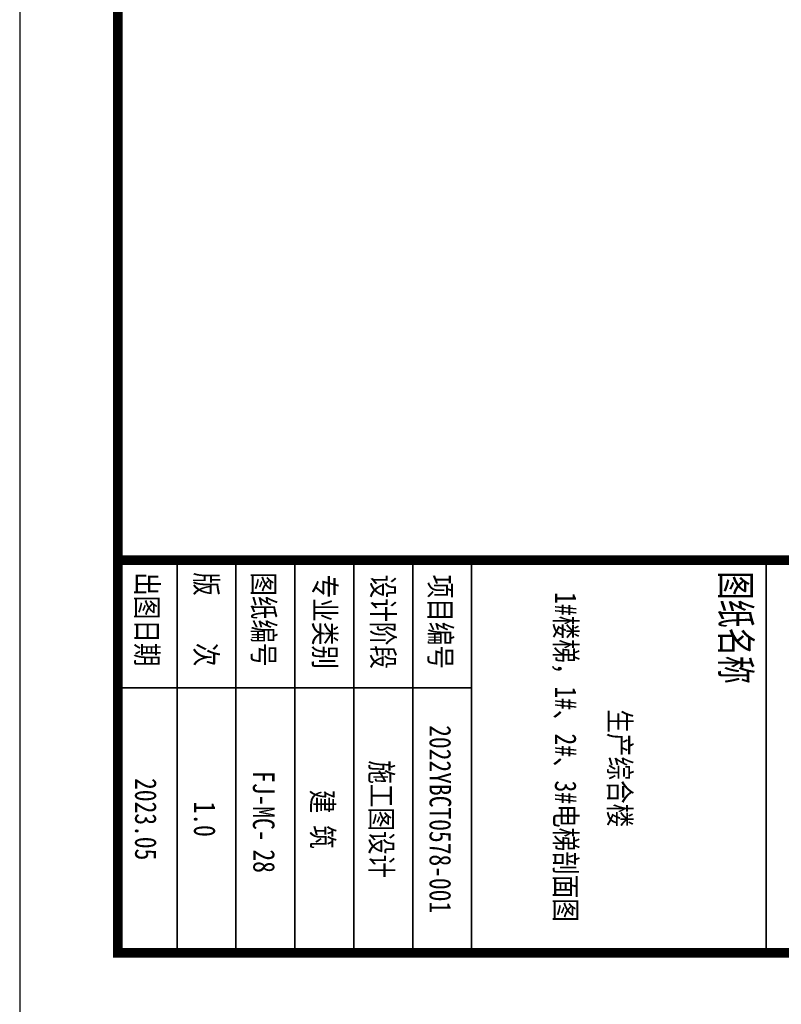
# Model space of a CAD drawing. Extents: x 797781 to 1255204, y 21234 to 1024248.
# Tile 932 of 1056: x 1146159 to 1150037, y 605251 to 610267. Entities that reach past the tile are written whole.
import ezdxf
from ezdxf.enums import TextEntityAlignment as Align

# ---------------------------------------------------------------- set-up
doc = ezdxf.new("R2010")
doc.units = 0
doc.header["$LTSCALE"] = 1000
doc.header["$MEASUREMENT"] = 0
doc.layers.add('230303生产综合楼-平面图_t8$0$PUB_TEXT', color=7, linetype='Continuous')
doc.layers.add('PUB_TITLE', color=4, linetype='Continuous')
doc.layers.add('230303生产综合楼-平面图_t8$0$图框', color=4, linetype='Continuous', lineweight=35)
doc.styles.add('230303生产综合楼-平面图_t8$0$-黑体', font='simhei.ttf', dxfattribs={"width": 0.8})

# ---------------------------------------------------------------- blocks, each defined once
blk = doc.blocks.new('230303生产综合楼-平面图_t8$0$图签')
at = {"layer": '230303生产综合楼-平面图_t8$0$图框', "linetype": 'Continuous'}
for p, q in [((-4020, 6600), (-18, 6600)), ((-3975, 3600), (25, 3600)), ((-2700, -2), (-2700, 3600)), ((-3975, 3000), (25, 3000)), ((-3975, 2400), (25, 2400)), ((-3975, 1800), (25, 1800)), ((-4000, 1200), (0, 1200)), ((-4000, 600), (0, 600))]:
    blk.add_line(p, q, dxfattribs=at)
at = {"layer": '230303生产综合楼-平面图_t8$0$图框', "style": '230303生产综合楼-平面图_t8$0$-黑体'}
for s, height, width, p in [('图纸名称', 300, 0.7, (-3885, 6141)), ('项目编号', 220, 0.8, (-3852, 3173)), ('设计阶段', 220, 0.8, (-3852, 2588)), ('专业类别', 220, 0.8, (-3852, 1996)), ('图纸编号', 220, 0.8, (-3877, 1373)), ('版    次', 220, 0.8, (-3877, 788)), ('出图日期', 220, 0.8, (-3877, 185))]:
    blk.add_text(s, height=height, dxfattribs=dict(at, width=width)).set_placement(p)
at = {"layer": '230303生产综合楼-平面图_t8$0$图框', "style": '230303生产综合楼-平面图_t8$0$-黑体', "width": 0.8}
for s, height, p in [('2022YBCT0578-001', 220.01, (-1361, 3172)), ('施工图设计', 220, (-1361, 2572)), ('建 筑', 220, (-1361, 1972)), ('FJ-MC-', 220, (-1493, 1373)), ('1.0', 220, (-1361, 773)), ('2023.05', 220, (-1361, 173))]:
    blk.add_text(s, height=height, dxfattribs=at).set_placement(p, align=Align.CENTER)

msp = doc.modelspace()

# ---------------------------------------------------------------- linework, layer by layer
at = {"layer": 'PUB_TITLE'}
msp.add_lwpolyline([(1146159.4, 605013.1), (1175859.4, 605013.1), (1175859.4, 647063.1), (1146159.4, 647063.1)], close=True, dxfattribs=at)
at = {"layer": 'PUB_TITLE', "const_width": 50}
msp.add_lwpolyline([(1146659.4, 605513.1), (1175359.4, 605513.1), (1175359.4, 645813.1), (1146659.4, 645813.1)], close=True, dxfattribs=at)
msp.add_lwpolyline([(1146659.4, 607513.1), (1175359.4, 607513.1)], dxfattribs=at)

# ---------------------------------------------------------------- block references
at = {"xscale": 0.5, "yscale": 0.5, "zscale": 0.5, "rotation": 270}
msp.add_blockref('230303生产综合楼-平面图_t8$0$图签', (1146660.4, 605513.1), dxfattribs=at)

# ---------------------------------------------------------------- texts
at = {"layer": '230303生产综合楼-平面图_t8$0$PUB_TEXT', "style": '230303生产综合楼-平面图_t8$0$-黑体', "width": 0.8}
for s, height, p in [('1#楼梯，1#、2#、3#电梯剖面图', 110.005, (1148884.9, 606510.3)), ('生产综合楼', 110.01, (1149160.4, 606453))]:
    msp.add_text(s, height=height, rotation=270, dxfattribs=at).set_placement(p, align=Align.CENTER)
at = {"layer": '230303生产综合楼-平面图_t8$0$图框', "color": 7, "style": '230303生产综合楼-平面图_t8$0$-黑体', "width": 0.8}
msp.add_text('28', height=110.01, rotation=270, dxfattribs=at).set_placement((1147349.1, 605979.8), align=Align.CENTER)

doc.saveas('drawing.dxf')
